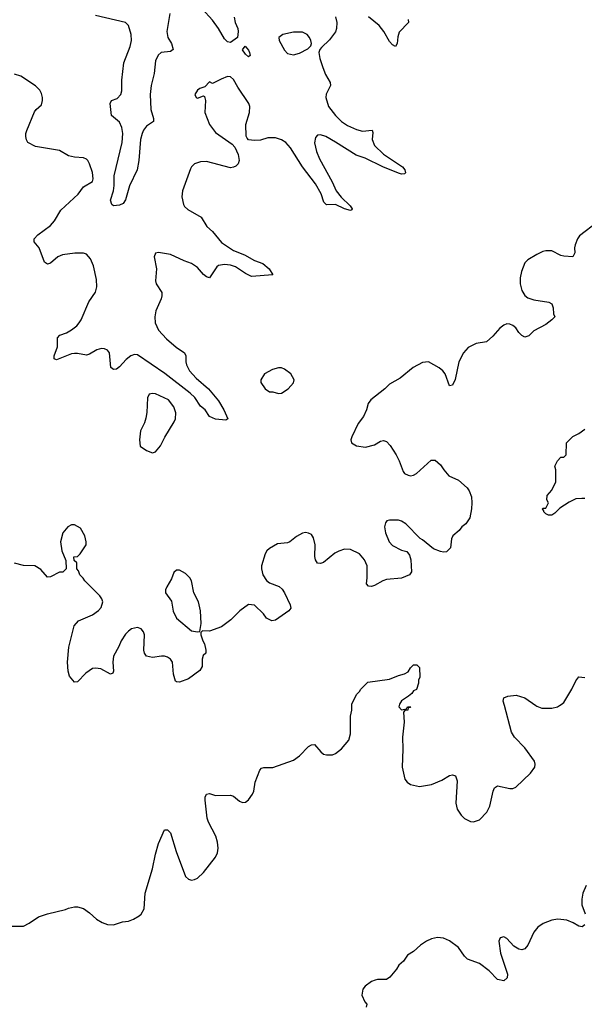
# Model space of a CAD drawing. Header units: inches. Extents: x 1449094 to 1618372, y 389908 to 534307.
# Tile 346 of 494: x 1532005 to 1535767, y 498010 to 504569. Entities that reach past the tile are written whole.
import ezdxf

# ---------------------------------------------------------------- set-up
doc = ezdxf.new("R2010")
doc.units = ezdxf.units.IN
doc.header["$MEASUREMENT"] = 0
doc.layers.add('B5439', color=7, linetype='Continuous')
doc.layers.add('B5530', color=7, linetype='Continuous')

msp = doc.modelspace()

# ---------------------------------------------------------------- linework, layer by layer
at = {"layer": 'B5439', "color": 5, "elevation": 580}
for points in [[(1531888, 498530), (1532029.3, 498530.7), (1532068, 498550), (1532130, 498591.3), (1532190, 498611.3), (1532310, 498641), (1532331.1, 498651.1), (1532370, 498658.8), (1532390, 498658.8), (1532430, 498646.8), (1532470, 498618.8), (1532516.1, 498576.1), (1532554.2, 498554.2), (1532590, 498541.6), (1532630, 498539.3), (1532690, 498558), (1532730, 498563), (1532764.1, 498575.9), (1532802, 498598), (1532815.3, 498610), (1532834.6, 498645.4), (1532840.9, 498750), (1532890, 498912), (1532909.5, 499010), (1532930, 499082), (1532970, 499171.3), (1532990, 499172), (1533010, 499152), (1533048.6, 499028.6), (1533110, 498861), (1533130, 498842.8), (1533150, 498837.3), (1533170, 498840.7), (1533190, 498850.8), (1533230, 498887.3), (1533309.4, 498990), (1533322, 499018), (1533327.3, 499050), (1533323.6, 499090), (1533311.6, 499130), (1533262.7, 499222.7), (1533254, 499250), (1533240.9, 499370), (1533241.2, 499390), (1533248.7, 499410), (1533270, 499414), (1533310, 499400.5), (1533410, 499402.8), (1533430, 499396), (1533470, 499362.8), (1533490, 499354.8), (1533510, 499356), (1533530, 499371), (1533557.2, 499410), (1533565.2, 499430), (1533573.2, 499490), (1533605.2, 499570), (1533617.2, 499582.8), (1533632.9, 499587.1), (1533691.7, 499588.3), (1533830, 499635.5), (1533870, 499664), (1533930, 499726.8), (1533950, 499738.8), (1533970, 499741), (1534010.6, 499690.6), (1534030, 499676), (1534050, 499671), (1534090, 499671), (1534110, 499681), (1534150, 499711), (1534199.3, 499770), (1534209.3, 499810.7), (1534209.3, 499930), (1534219, 499970), (1534219, 500000)], [(1534533.8, 500000), (1534532, 499992), (1534550, 499972), (1534582, 499978), (1534590, 499992), (1534612, 499992), (1534606, 499986), (1534594, 499986), (1534592, 499970), (1534572, 499968), (1534563.6, 499956.4), (1534567.7, 499890), (1534556, 499790), (1534558.8, 499710), (1534554, 499590), (1534570.8, 499510), (1534586, 499490), (1534610, 499474), (1534670, 499460.5), (1534750, 499473), (1534817.4, 499502.6), (1534870, 499534.8), (1534890, 499538.8), (1534910, 499531.3), (1534919.1, 499499.1), (1534910.4, 499350), (1534920.4, 499310), (1534946, 499270), (1534970, 499248.4), (1535010, 499228.4), (1535030, 499226), (1535070, 499239.1), (1535118, 499290), (1535138, 499330), (1535159, 499430), (1535170, 499452), (1535190, 499464.7), (1535270, 499447.7), (1535290, 499448), (1535310, 499455.5), (1535407.8, 499550), (1535436.9, 499590), (1535440.7, 499610), (1535436.2, 499630), (1535370, 499718), (1535302.7, 499790), (1535282.7, 499822.7), (1535234.7, 500000)], [(1535444.5, 500000), (1535450, 499996.3), (1535483.4, 499983.4), (1535550, 499981.6), (1535587.7, 499992.3), (1535602.2, 500000)], [(1535779.9, 498800.1), (1535757.4, 498750), (1535750.3, 498710), (1535751.8, 498671.8), (1535772.5, 498612.5)], [(1535770, 498539.3), (1535754, 498526), (1535730, 498531.2), (1535692.8, 498552.8), (1535650, 498569.8), (1535590, 498577.8), (1535550, 498570.7), (1535492.2, 498547.8), (1535456.9, 498523.1), (1535431.6, 498490), (1535390, 498404.5), (1535370, 498379.5), (1535350, 498373.6), (1535330, 498377.6), (1535298, 498398), (1535250, 498449), (1535230, 498459), (1535206.8, 498453.2), (1535198.8, 498430), (1535208.5, 498350), (1535255.5, 498210), (1535253.4, 498186.6), (1535230, 498165.2), (1535190, 498174), (1535132.5, 498232.5), (1535070, 498281.1), (1534990, 498311.3), (1534969.7, 498330), (1534930, 498387.3), (1534870, 498433.3), (1534830, 498449.6), (1534790, 498455.1), (1534750, 498445.6), (1534714.8, 498430), (1534675.6, 498404.4), (1534630, 498362), (1534590, 498338), (1534562, 498298), (1534532, 498270), (1534516.9, 498243.1), (1534470.6, 498189.4), (1534450, 498174), (1534390, 498174), (1534374, 498170), (1534350, 498162), (1534306, 498130), (1534290.8, 498110), (1534284.9, 498070), (1534305.5, 498025.5), (1534318, 498010), (1534314, 497990)]]:
    msp.add_lwpolyline(points, dxfattribs=at)
at = {"layer": 'B5530', "color": 5}
for points, elevation in [([(1533433.5, 504586.5), (1533441.2, 504550), (1533458.4, 504510), (1533461.1, 504490), (1533456, 504450), (1533410, 504416.4), (1533390, 504421), (1533370, 504442.7), (1533329.9, 504510), (1533290, 504565), (1533221.1, 504641.1)], 540), ([(1534108.3, 504588.3), (1534119.3, 504550), (1534117.1, 504510), (1534110, 504489.3), (1534070, 504436), (1534015.9, 504384.1), (1534004.7, 504370), (1533998.8, 504350), (1534004.9, 504310), (1534024.4, 504250), (1534043.4, 504203.4), (1534073, 504150), (1534075.5, 504130), (1534047.4, 504072.6), (1534044.9, 504050), (1534063.1, 503990), (1534108.9, 503930), (1534150, 503891.6), (1534190, 503864.2), (1534250, 503837.3), (1534290, 503827), (1534353, 503833), (1534358, 503818), (1534353.7, 503770), (1534368.8, 503730), (1534430, 503672.8), (1534556.4, 503590), (1534570.4, 503570), (1534576.3, 503550), (1534570, 503541.2), (1534550, 503539.7), (1534530, 503546.8), (1534424.2, 503590), (1534307.6, 503647.6), (1534246.9, 503666.9), (1534110, 503753.8), (1534044.2, 503790), (1534010, 503802.4), (1533990, 503799.7), (1533975.1, 503784.9), (1533970.3, 503749.7), (1533983.2, 503690), (1534002.9, 503642.9), (1534087, 503490), (1534113.7, 503430), (1534146.8, 503386.8), (1534208, 503330), (1534220.7, 503310), (1534218.5, 503301.5), (1534210, 503297.2), (1534170, 503308), (1534110, 503337), (1534050, 503335.3), (1534032.7, 503352.7), (1534014, 503410), (1533975, 503475), (1533889.4, 503589.4), (1533810, 503715.1), (1533779.1, 503750), (1533750, 503769.7), (1533710, 503782.6), (1533658.3, 503781.7), (1533610, 503767.3), (1533570, 503764.5), (1533530, 503769.2), (1533520.2, 503780.2), (1533513.2, 503793.2), (1533511.8, 503870), (1533536.9, 503950), (1533538.4, 503990), (1533531.6, 504010), (1533458.7, 504118.7), (1533430, 504171.5), (1533410, 504187.8), (1533390, 504189.7), (1533346.5, 504173.5), (1533290, 504144), (1533270, 504155.3), (1533238, 504122), (1533204.7, 504110), (1533190, 504099), (1533171.3, 504070), (1533182, 504050), (1533190, 504046), (1533230, 504061), (1533237.3, 504057.3), (1533243.8, 504030), (1533239.6, 503950), (1533268.7, 503870), (1533310, 503818.4), (1533420.3, 503740.3), (1533439.5, 503719.5), (1533461.6, 503670), (1533468.2, 503630), (1533460.5, 503610), (1533445.8, 503594.1), (1533430, 503586), (1533410, 503583), (1533250, 503625.4), (1533210, 503622), (1533170, 503609.5), (1533150.5, 503590), (1533143.6, 503576.4), (1533088.9, 503430), (1533085.7, 503390), (1533097.3, 503337.3), (1533104.2, 503324.2), (1533124.4, 503304.4), (1533213.3, 503253.3), (1533251.7, 503191.7), (1533290, 503157.1), (1533350, 503084), (1533430, 503032.6), (1533502.2, 503002.2), (1533570, 502965.5), (1533625.1, 502945.1), (1533667.3, 502910), (1533691.3, 502870), (1533550, 502858.4), (1533510, 502878), (1533442.9, 502922.9), (1533410, 502934.5), (1533370, 502938.6), (1533330, 502930.8), (1533318.2, 502921.8), (1533270, 502849.2), (1533250, 502856.2), (1533230, 502871.5), (1533190, 502917.4), (1533150, 502945.3), (1533101.9, 502961.9), (1533010, 503003.9), (1532930, 503017.6), (1532910, 503014.5), (1532900.4, 502990), (1532916.5, 502910), (1532910.3, 502830), (1532914.9, 502810), (1532951, 502751), (1532952.3, 502730), (1532948.2, 502710), (1532912.8, 502630), (1532905.5, 502590), (1532907.1, 502550), (1532930, 502501.7), (1532982.1, 502442.1), (1533047.5, 502387.5), (1533102.4, 502350), (1533111.8, 502330), (1533112.2, 502290), (1533117.5, 502270), (1533136.9, 502230), (1533181.1, 502181.1), (1533264, 502110), (1533330, 502030.4), (1533365.3, 501970), (1533391, 501910), (1533378, 501902), (1533310, 501907.6), (1533270, 501926), (1533240.7, 501970), (1533210, 501994), (1533172.4, 502052.4), (1533141, 502081), (1532971, 502211), (1532790, 502335.4), (1532770, 502338), (1532744.6, 502330), (1532713.7, 502306.3), (1532670, 502255.4), (1532650, 502242), (1532630, 502238), (1532612, 502252), (1532603.6, 502350), (1532590, 502367), (1532570, 502375.8), (1532550, 502378.3), (1532518.8, 502370), (1532470, 502341.3), (1532450, 502334.7), (1532390, 502346), (1532370, 502345.7), (1532350, 502342.6), (1532250, 502303.7), (1532235.3, 502310), (1532235.1, 502330), (1532257.4, 502390), (1532257, 502450), (1532273, 502467), (1532317.6, 502482.4), (1532350, 502502), (1532384.7, 502530), (1532401.7, 502550), (1532414.7, 502570), (1532465.1, 502690), (1532510, 502753), (1532518.2, 502790), (1532517.3, 502837.3), (1532496.4, 502930), (1532476.3, 502976.3), (1532450, 503007.3), (1532430, 503013.3), (1532373.1, 503013.1), (1532290, 503002), (1532259.1, 502990), (1532210, 502947.6), (1532190, 502939.5), (1532170, 502953.2), (1532135.6, 503050), (1532100.9, 503090), (1532102, 503110), (1532124.7, 503135.3), (1532210, 503197.1), (1532237.6, 503230), (1532280.1, 503299.9), (1532394.2, 503405.9), (1532430, 503456.3), (1532489.7, 503490.3), (1532495.3, 503510), (1532490.8, 503550.8), (1532470, 503609), (1532458, 503630), (1532450, 503639.3), (1532430, 503649.4), (1532370, 503654), (1532330, 503662.9), (1532270, 503698.7), (1532110, 503723.7), (1532059, 503750), (1532049.4, 503769.4), (1532046, 503790), (1532046, 503810), (1532052.7, 503830), (1532104.1, 503955.9), (1532114, 503970), (1532150, 504001), (1532158, 504030), (1532158, 504050), (1532150, 504078), (1532138.6, 504098.6), (1532110, 504128.7), (1532012.9, 504192.9), (1531970, 504205.2)], 560), ([(1533004.5, 504610), (1532985.3, 504490), (1532991.3, 504451.3), (1533016.5, 504410), (1533028.2, 504370), (1533010, 504356.3), (1532948.7, 504351.3), (1532928.2, 504331.8), (1532910, 504295.1), (1532901.7, 504210), (1532881.4, 504130), (1532873.4, 504070), (1532879.2, 503970), (1532896.5, 503910), (1532896.4, 503890), (1532850, 503859.1), (1532830, 503832.8), (1532820.9, 503810), (1532810.9, 503770), (1532799.5, 503630), (1532788, 503570), (1532737.1, 503462.9), (1532710, 503368.7), (1532694.9, 503345.1), (1532670, 503334), (1532630, 503329), (1532618, 503338), (1532610, 503366), (1532629.9, 503430.1), (1532635.4, 503464.6), (1532635.4, 503530), (1532686.7, 503750), (1532693.2, 503810), (1532686.1, 503850), (1532670, 503887.1), (1532616.2, 503930), (1532608.6, 504011.4), (1532616, 504030), (1532654.9, 504045.1), (1532679.8, 504070), (1532685.3, 504094.7), (1532685.6, 504165.6), (1532698.5, 504281.5), (1532741.1, 504390), (1532749.9, 504430), (1532748.6, 504470), (1532730, 504529.7), (1532710, 504551.3), (1532510, 504598.2)], 540), ([(1534594, 504570), (1534594.8, 504550), (1534534.1, 504485.9), (1534524.2, 504455.8), (1534520.4, 504410), (1534510.3, 504389.7), (1534490, 504400.7), (1534470, 504423.6), (1534432.4, 504490), (1534400.4, 504530), (1534330, 504588.6)], 560), ([(1535856.8, 503223.2), (1535736, 503130), (1535722.8, 503110), (1535706.8, 503070), (1535702.8, 503050), (1535704.7, 503015.3), (1535690.9, 502989.1), (1535630, 502994), (1535610, 502999), (1535550, 503028.7), (1535510, 503029), (1535490, 503024), (1535450, 503004), (1535390, 502969), (1535371, 502950), (1535348.1, 502891.9), (1535340.5, 502850), (1535340.5, 502810), (1535350, 502766), (1535370, 502730.8), (1535390, 502716.3), (1535430, 502703), (1535530, 502687.3), (1535550, 502676), (1535558.8, 502650), (1535562, 502610), (1535571.3, 502590), (1535552, 502570), (1535510, 502539), (1535430, 502495.3), (1535396.8, 502463.2), (1535370, 502454), (1535350, 502465.2), (1535330, 502485.2), (1535310, 502516), (1535290, 502532.7), (1535270, 502541.2), (1535250, 502542), (1535230, 502534), (1535205.2, 502514.8), (1535158.8, 502461.2), (1535115.9, 502424.1), (1535047.5, 502412.5), (1534994, 502386), (1534962.8, 502350), (1534930.5, 502289.5), (1534907.5, 502172.5), (1534890, 502135.3), (1534869.2, 502129.2), (1534839.5, 502210), (1534823.7, 502230), (1534799.3, 502250), (1534730, 502289.3), (1534690, 502285.2), (1534627.5, 502252.5), (1534539.8, 502180.2), (1534470, 502142), (1534438, 502110), (1534344, 502036), (1534326.8, 502013.2), (1534316, 501970), (1534295.2, 501924.8), (1534260.9, 501879.1), (1534217.3, 501790), (1534210.8, 501770), (1534216, 501750), (1534250, 501730.8), (1534310, 501720.7), (1534370, 501737.3), (1534410, 501761), (1534430, 501766), (1534450, 501758), (1534472.7, 501732.7), (1534514, 501670), (1534534, 501630), (1534559.9, 501559.9), (1534570, 501546.8), (1534593.7, 501533.7), (1534610, 501530.7), (1534630, 501534), (1534650, 501546.8), (1534746.3, 501633.7), (1534774.4, 501634.4), (1534810, 501604.7), (1534831, 501570), (1534864.7, 501530), (1534930, 501501), (1534987.7, 501450), (1535000.4, 501430), (1535014.9, 501390), (1535018.8, 501350), (1535016, 501310), (1535004.7, 501250), (1534978, 501210), (1534951.3, 501190), (1534934, 501166), (1534891.3, 501130), (1534882.8, 501110), (1534876, 501050), (1534850, 501024), (1534830, 501021.2), (1534810, 501025.2), (1534763.2, 501043.2), (1534690, 501104), (1534673.2, 501113.2), (1534579, 501210), (1534550, 501229.2), (1534530, 501235.1), (1534470, 501236), (1534452, 501230), (1534442, 501218), (1534436, 501190), (1534442.8, 501150), (1534467.3, 501090), (1534490, 501066.8), (1534550, 501036), (1534585.4, 501025.4), (1534602, 501002), (1534610.7, 500970.7), (1534616, 500890), (1534602, 500870), (1534550, 500849.2), (1534450, 500839.3), (1534424.7, 500830), (1534370, 500799), (1534350, 500794), (1534330, 500795.3), (1534315.3, 500810), (1534321.2, 500850), (1534320.9, 500930), (1534302.7, 500970), (1534269.6, 501009.6), (1534210, 501039.5), (1534170, 501040.9), (1534130.5, 501029.5), (1534104.1, 501015.9), (1534030, 500954), (1534010, 500945.2), (1533990, 500949), (1533977.2, 500970), (1533972.3, 500992.3), (1533974, 501070), (1533962, 501118), (1533950, 501139), (1533930, 501149.2), (1533910, 501153.2), (1533890, 501149), (1533850, 501125.2), (1533804.7, 501090), (1533790, 501083.7), (1533722.8, 501077.2), (1533670, 501047.3), (1533652.7, 501030), (1533641.3, 501010), (1533615.8, 500930), (1533615.8, 500910), (1533625.3, 500870), (1533650, 500833.4), (1533670, 500817.1), (1533733.7, 500793.7), (1533754.2, 500774.2), (1533770, 500751), (1533806.8, 500670), (1533810.7, 500649.3), (1533798, 500630), (1533710, 500569.2), (1533684.7, 500564.7), (1533650, 500582), (1533628.7, 500610), (1533570, 500669), (1533530, 500672.7), (1533471, 500630), (1533411, 500570), (1533350, 500525.2), (1533270, 500495.3), (1533222, 500498), (1533212.7, 500487.3), (1533212, 500470), (1533224.7, 500430), (1533236, 500410), (1533246, 500370), (1533244.7, 500350), (1533227.1, 500332.9), (1533221, 500310), (1533221, 500259), (1533206.4, 500233.6), (1533130, 500179), (1533070, 500155.3), (1533050, 500158), (1533043.1, 500163.1), (1533029.3, 500209.3), (1533022.7, 500290), (1533009, 500310), (1532990, 500322.7), (1532970, 500329.3), (1532950, 500329.4), (1532890, 500320.9), (1532849, 500330), (1532836, 500350), (1532832.3, 500370), (1532836.3, 500470), (1532829.6, 500490), (1532814, 500510), (1532790, 500519.7), (1532750, 500511.3), (1532730, 500495.6), (1532710, 500476.2), (1532680.3, 500430), (1532666, 500394), (1532630.5, 500330), (1532626, 500290), (1532630.8, 500229.2), (1532625.4, 500214.6), (1532610, 500209.2), (1532544.9, 500244.9), (1532510, 500249.7), (1532490, 500245.7), (1532444.8, 500215.2), (1532390, 500159), (1532370, 500155.3), (1532336.6, 500196.6), (1532327, 500230), (1532322.7, 500290), (1532332.7, 500390), (1532368.7, 500530), (1532396.5, 500563.5), (1532490, 500604), (1532530, 500634), (1532547.3, 500652.7), (1532558, 500690), (1532552.3, 500710), (1532539.3, 500730), (1532438, 500830), (1532428.4, 500848.4), (1532406, 500870), (1532396.4, 500896.4), (1532386, 500910), (1532386, 500950), (1532367.3, 500967.3), (1532366, 500990), (1532390, 500994), (1532408.4, 501011.6), (1532448.7, 501070), (1532448.7, 501090), (1532439, 501130), (1532410, 501182), (1532370, 501204), (1532350, 501204), (1532324.7, 501190), (1532291.3, 501150), (1532276, 501090), (1532284.7, 501030), (1532312.7, 500967.3), (1532314, 500910), (1532291.6, 500888.4), (1532270, 500888), (1532210, 500858), (1532190, 500855.3), (1532146.3, 500906.3), (1532106, 500930), (1532030, 500934), (1531970, 500948.7)], 580), ([(1535770, 501379), (1535750, 501379), (1535710, 501376), (1535666, 501354), (1535604, 501316), (1535570, 501282), (1535550, 501269), (1535528.9, 501268.9), (1535510, 501278), (1535498, 501290), (1535498, 501298), (1535488, 501310), (1535490, 501314), (1535510, 501314), (1535522, 501338), (1535528, 501350), (1535518, 501370), (1535520.4, 501399.6), (1535550, 501434), (1535578, 501490), (1535578, 501570), (1535570, 501594), (1535588, 501630), (1535610, 501654), (1535630, 501654), (1535646, 501670), (1535648, 501750), (1535690, 501792), (1535730, 501811.3), (1535770, 501841)], 580), ([(1534219, 500000), (1534219, 500010), (1534250, 500074), (1534270, 500094), (1534278, 500110), (1534324.7, 500155.3), (1534470, 500176), (1534530, 500201), (1534570, 500211.3), (1534594.6, 500225.4), (1534609.1, 500250.9), (1534630, 500272), (1534651.6, 500271.6), (1534670, 500254), (1534672, 500190), (1534662, 500170), (1534662, 500150), (1534650, 500106), (1534630, 500098), (1534618.8, 500081.2), (1534596.8, 500063.2), (1534548.4, 500031.6), (1534536, 500010), (1534533.8, 500000)], 580), ([(1535602.2, 500000), (1535613.8, 500006.2), (1535630, 500021), (1535683.7, 500110), (1535710, 500164.7), (1535730, 500190.8), (1535770, 500187.3)], 580), ([(1535234.7, 500000), (1535226.6, 500030), (1535230, 500050.7), (1535258.6, 500061.4), (1535314, 500070), (1535370, 500050.6), (1535444.5, 500000)], 580)]:
    msp.add_lwpolyline(points, dxfattribs=dict(at, elevation=elevation))
for points, elevation in [([(1533830, 504486.9), (1533758, 504470), (1533731, 504450), (1533734, 504430), (1533770, 504366.8), (1533790, 504343), (1533830, 504334.4), (1533870, 504346), (1533924.5, 504375.5), (1533945.2, 504394.8), (1533949.2, 504410), (1533946, 504430), (1533937, 504450), (1533920.9, 504470), (1533890, 504486)], 560), ([(1533530, 504321.2), (1533510, 504339), (1533490, 504368.7), (1533507.7, 504392.3), (1533530, 504366), (1533535.8, 504350), (1533541, 504330)], 540), ([(1533730, 502249.2), (1533690, 502239.3), (1533636, 502210), (1533611, 502170), (1533611.1, 502151.1), (1533641, 502110), (1533670, 502091), (1533690.7, 502090.7), (1533730, 502078.8), (1533750, 502080.7), (1533794, 502110), (1533829, 502150), (1533833.2, 502170), (1533812.7, 502210), (1533770, 502241.2), (1533750, 502249)], 580), ([(1532890, 502079.5), (1532866.6, 502073.4), (1532856.3, 502050), (1532852.4, 501952.4), (1532845.8, 501914.1), (1532837.4, 501882.6), (1532810.5, 501830), (1532802.8, 501770), (1532807.9, 501727.9), (1532850, 501698.8), (1532890, 501682.8), (1532910, 501690.8), (1532943.7, 501730), (1532971.3, 501788.7), (1533033.3, 501890), (1533042.4, 501910), (1533046.3, 501950), (1533032.8, 501990), (1532996.6, 502036.6), (1532910, 502075.6)], 580), ([(1533050, 500902.7), (1533032.8, 500887.2), (1533016.5, 500843.5), (1532984.9, 500790), (1532977.3, 500770), (1532977.3, 500750), (1533015.8, 500695.8), (1533028.6, 500628.6), (1533050, 500582.8), (1533150, 500498), (1533190, 500492), (1533206, 500494), (1533214, 500546), (1533209.3, 500630.7), (1533196, 500690), (1533166, 500750), (1533149.3, 500830), (1533139.3, 500850), (1533110, 500879.3), (1533070, 500900.9)], 580)]:
    msp.add_lwpolyline(points, close=True, dxfattribs=dict(at, elevation=elevation))

doc.saveas('drawing.dxf')
